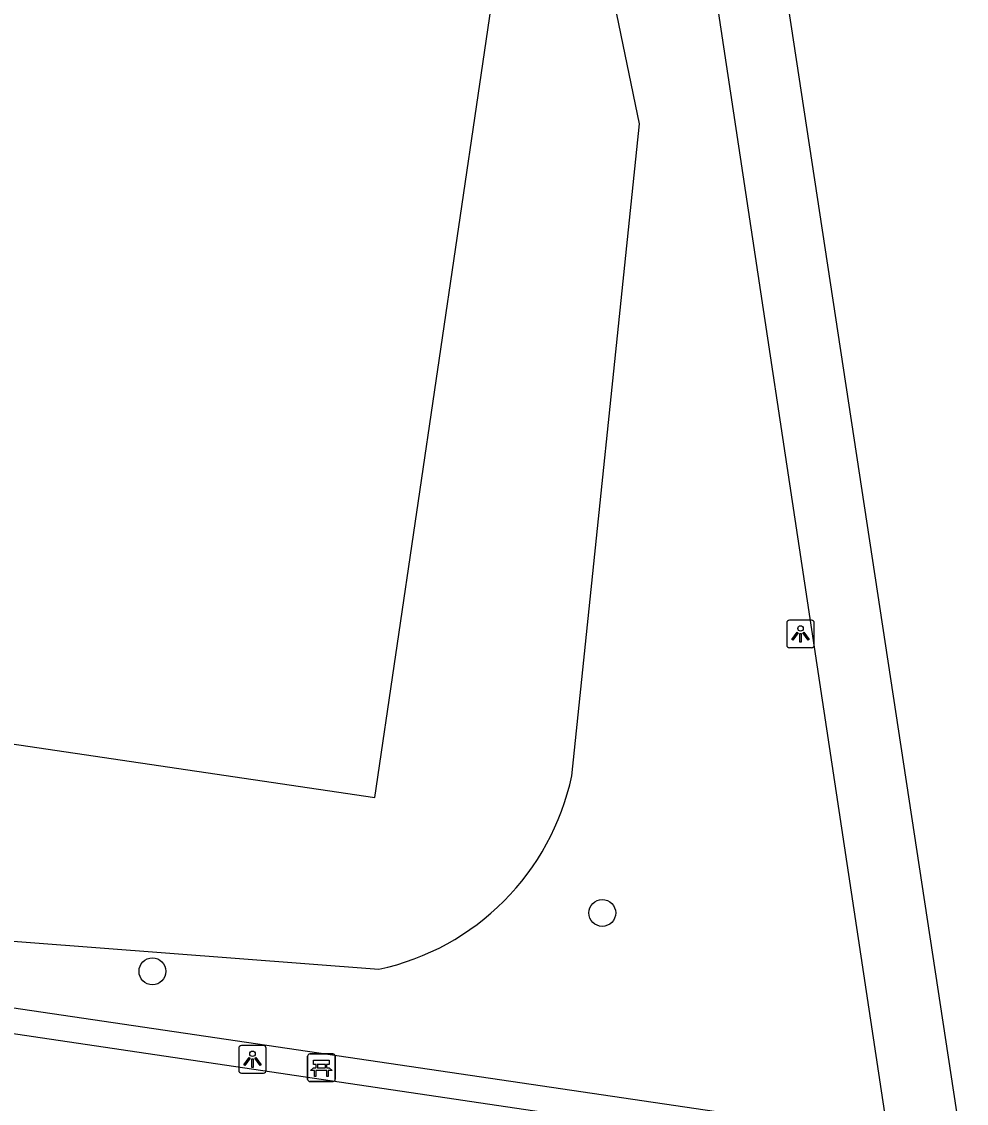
# Model space of a CAD drawing. Extents: x 164150 to 165261, y 382513 to 383432.
# Drawn here: x 164340.09 to 164374.41, y 383053.88 to 383093.18 of the extents above; entities that cross this region are included whole.
import ezdxf

# ---------------------------------------------------------------- set-up
doc = ezdxf.new("R2010")
doc.units = 0
for name, color, linetype in [('IMGEO_Bank', 7, 'Continuous'), ('IMGEO_Boom', 7, 'Continuous'), ('IMGEO_Fietspad_gesloten', 7, 'Continuous'), ('IMGEO_Groenvoorziening', 7, 'Continuous'), ('IMGEO_Lichtpunt', 7, 'Continuous'), ('IMGEO_Pand', 7, 'Continuous'), ('IMGEO_Voetpad_gesloten', 7, 'Continuous')]:
    doc.layers.add(name, color=color, linetype=linetype)

msp = doc.modelspace()

# ---------------------------------------------------------------- linework, layer by layer
at = {"layer": 'IMGEO_Bank'}
for p, q in [((164350.557, 383055.68), (164351.398, 383055.68)), ((164351.398, 383055.68), (164350.557, 383055.68)), ((164350.482, 383054.755), (164350.482, 383055.596)), ((164350.482, 383055.596), (164350.482, 383054.755)), ((164350.791, 383055.186), (164350.791, 383055.292)), ((164350.835, 383055.292), (164350.835, 383055.186)), ((164351.123, 383055.298), (164350.841, 383055.298)), ((164351.129, 383055.186), (164351.129, 383055.292)), ((164351.173, 383055.292), (164351.173, 383055.186)), ((164351.482, 383055.605), (164351.482, 383054.764)), ((164351.482, 383054.764), (164351.482, 383055.605)), ((164351.179, 383055.078), (164350.786, 383055.078)), ((164350.841, 383055.18), (164351.123, 383055.18)), ((164351.407, 383054.68), (164350.566, 383054.68)), ((164350.566, 383054.68), (164351.407, 383054.68))]:
    msp.add_line(p, q, dxfattribs=at)
for points in [[(164350.785, 383055.298), (164350.699, 383055.298), (164350.699, 383055.459), (164351.262, 383055.459), (164351.262, 383055.298), (164351.179, 383055.298)], [(164350.729, 383055.078), (164350.587, 383055.078), (164350.699, 383055.18), (164350.785, 383055.18)], [(164350.779, 383055.071), (164350.779, 383054.864), (164350.736, 383054.864), (164350.736, 383055.071)], [(164351.179, 383055.18), (164351.262, 383055.18), (164351.374, 383055.078), (164351.235, 383055.078)], [(164351.229, 383055.071), (164351.229, 383054.864), (164351.185, 383054.864), (164351.185, 383055.071)]]:
    msp.add_lwpolyline(points, dxfattribs=at)
for centre, radius, start, end in [((164350.56, 383055.602), 0.0779, 92.4484, 184.2845), ((164350.56, 383055.602), 0.0779, 92.4484, 184.2845), ((164351.404, 383055.602), 0.0779, 2.4484, 94.2845), ((164351.404, 383055.602), 0.0779, 2.4484, 94.2845), ((164350.784, 383055.291), 0.00671, 2.8957, 87.1043), ((164350.841, 383055.291), 0.00671, 92.8957, 177.1043), ((164351.123, 383055.291), 0.00671, 2.8957, 87.1043), ((164351.18, 383055.291), 0.00671, 92.8957, 177.1043), ((164350.729, 383055.071), 0.00671, 2.8957, 87.1043), ((164350.786, 383055.071), 0.00671, 92.8957, 177.1043), ((164350.784, 383055.187), 0.00671, 272.8957, 357.1043), ((164350.841, 383055.187), 0.00671, 182.8957, 267.1043), ((164351.123, 383055.187), 0.00671, 272.8957, 357.1043), ((164351.18, 383055.187), 0.00671, 182.8957, 267.1043), ((164351.178, 383055.071), 0.00671, 2.8957, 87.1043), ((164351.235, 383055.071), 0.00671, 92.8957, 177.1043), ((164350.56, 383054.758), 0.0779, 182.4484, 274.2845), ((164350.56, 383054.758), 0.0779, 182.4484, 274.2845), ((164351.404, 383054.758), 0.0779, 272.4484, 4.2845), ((164351.404, 383054.758), 0.0779, 272.4484, 4.2845)]:
    msp.add_arc(centre, radius, start, end, dxfattribs=at)
at = {"layer": 'IMGEO_Boom'}
for centre in [(164361.186, 383060.804), (164344.845, 383058.683)]:
    msp.add_circle(centre, 0.489, dxfattribs=at)
at = {"layer": 'IMGEO_Fietspad_gesloten'}
msp.add_lwpolyline([(164371.722, 383051.672), (164265.706, 383067.397), (164250.971, 383069.441)], dxfattribs=at)
at = {"layer": 'IMGEO_Groenvoorziening'}
for points in [[(164360.08, 383065.785), (164362.538, 383089.476), (164359.03, 383106.478)], [(164257.237, 383074.022), (164271.132, 383070.796), (164299.567, 383065.623), (164337.712, 383059.936), (164353.074, 383058.756)], [(164371.573, 383052.659), (164251.222, 383070.415)]]:
    msp.add_lwpolyline(points, dxfattribs=at)
msp.add_arc((164351.143, 383067.687), 9.137, 282.2017, 347.9861, dxfattribs=at)
at = {"layer": 'IMGEO_Lichtpunt'}
for p, q in [((164367.89, 383071.342), (164367.89, 383070.535)), ((164367.89, 383071.342), (164367.89, 383070.535)), ((164368.792, 383071.437), (164367.984, 383071.437)), ((164368.792, 383071.437), (164367.984, 383071.437)), ((164368.886, 383070.535), (164368.886, 383071.342)), ((164368.886, 383070.535), (164368.886, 383071.342)), ((164367.984, 383070.441), (164368.792, 383070.441)), ((164367.984, 383070.441), (164368.792, 383070.441)), ((164347.98, 383055.888), (164347.98, 383055.081)), ((164347.98, 383055.888), (164347.98, 383055.081)), ((164348.882, 383055.983), (164348.074, 383055.983)), ((164348.882, 383055.983), (164348.074, 383055.983)), ((164348.976, 383055.081), (164348.976, 383055.888)), ((164348.976, 383055.081), (164348.976, 383055.888)), ((164348.074, 383054.987), (164348.882, 383054.987)), ((164348.074, 383054.987), (164348.882, 383054.987))]:
    msp.add_line(p, q, dxfattribs=at)
for points in [[(164368.264, 383071.006), (164368.303, 383070.978), (164368.115, 383070.716), (164368.077, 383070.743), (164368.264, 383071.006)], [(164368.366, 383070.958), (164368.413, 383070.958), (164368.413, 383070.636), (164368.366, 383070.636), (164368.366, 383070.958)], [(164368.476, 383070.978), (164368.514, 383071.005), (164368.701, 383070.743), (164368.662, 383070.715), (164368.476, 383070.978)], [(164348.354, 383055.552), (164348.393, 383055.524), (164348.205, 383055.262), (164348.167, 383055.289), (164348.354, 383055.552)], [(164348.456, 383055.504), (164348.503, 383055.504), (164348.503, 383055.182), (164348.456, 383055.182), (164348.456, 383055.504)], [(164348.566, 383055.524), (164348.604, 383055.551), (164348.791, 383055.289), (164348.752, 383055.261), (164348.566, 383055.524)]]:
    msp.add_lwpolyline(points, dxfattribs=at)
for centre in [(164368.389, 383071.14), (164348.479, 383055.686)]:
    msp.add_circle(centre, 0.0994, dxfattribs=at)
for centre, start, end in [((164367.984, 383071.342), 90, 180), ((164367.984, 383071.342), 90, 180), ((164368.792, 383071.342), 0, 90), ((164368.792, 383071.342), 0, 90), ((164367.984, 383070.535), 180, 270), ((164367.984, 383070.535), 180, 270), ((164368.792, 383070.535), 270, 0), ((164368.792, 383070.535), 270, 360), ((164348.074, 383055.888), 90, 180), ((164348.074, 383055.888), 90, 180), ((164348.882, 383055.888), 0, 90), ((164348.882, 383055.888), 0, 90), ((164348.074, 383055.081), 180, 270), ((164348.074, 383055.081), 180, 270), ((164348.882, 383055.081), 270, 0), ((164348.882, 383055.081), 270, 360)]:
    msp.add_arc(centre, 0.0946, start, end, dxfattribs=at)
at = {"layer": 'IMGEO_Pand'}
msp.add_lwpolyline([(164333.515, 383067.867), (164352.923, 383064.994), (164359.03, 383106.478)], dxfattribs=at)
at = {"layer": 'IMGEO_Voetpad_gesloten'}
for points in [[(164363.352, 383107.117), (164371.573, 383052.659)], [(164365.844, 383107.485), (164374.414, 383051.19)]]:
    msp.add_lwpolyline(points, dxfattribs=at)

doc.saveas('drawing.dxf')
